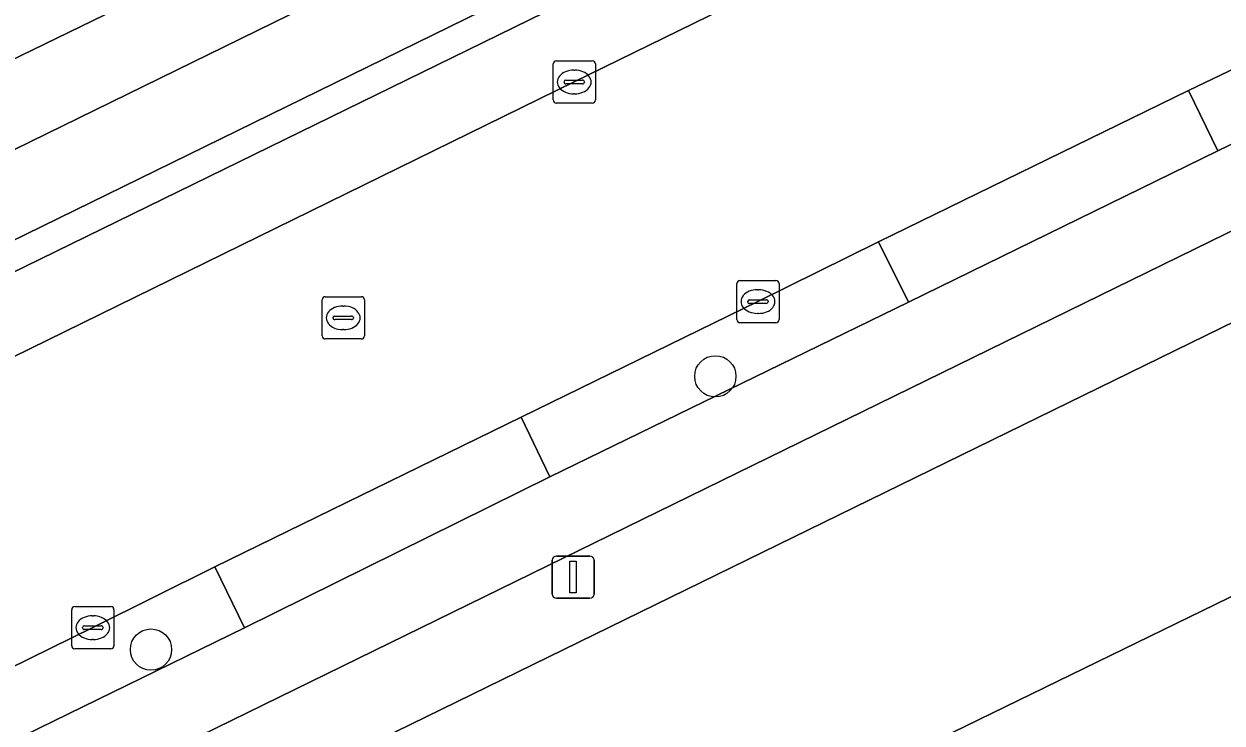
# Model space of a CAD drawing. Extents: x 160455 to 162082, y 388339 to 389736.
# Drawn here: x 160779.09 to 160807.46, y 388835.85 to 388852.41 of the extents above; entities that cross this region are included whole.
import ezdxf

# ---------------------------------------------------------------- set-up
doc = ezdxf.new("R2010")
doc.units = 0
for name, color, linetype in [('IMGEO_Berm_groen', 7, 'Continuous'), ('IMGEO_Boom', 7, 'Continuous'), ('IMGEO_Erf', 7, 'Continuous'), ('IMGEO_Fietspad_gesloten', 7, 'Continuous'), ('IMGEO_Fietspad_open', 7, 'Continuous'), ('IMGEO_Kolk', 7, 'Continuous'), ('IMGEO_Lichtmast', 7, 'Continuous'), ('IMGEO_Pand', 7, 'Continuous'), ('IMGEO_Parkeervlak_open', 7, 'Continuous'), ('IMGEO_Rijbaan_lokaal_gesloten', 7, 'Continuous'), ('IMGEO_Rioolput', 7, 'Continuous'), ('IMGEO_Verkeerseiland_open', 7, 'Continuous'), ('IMGEO_Voetpad_open', 7, 'Continuous')]:
    doc.layers.add(name, color=color, linetype=linetype)

msp = doc.modelspace()

# ---------------------------------------------------------------- linework, layer by layer
at = {"layer": 'IMGEO_Berm_groen'}
msp.add_lwpolyline([(160814.251, 388854.551), (160809.515, 388852.195), (160806.662, 388850.833), (160807.357, 388849.403), (160814.94, 388853.077)], dxfattribs=at)
for points in [[(160800.037, 388845.82), (160799.325, 388847.252), (160796.469, 388845.835), (160790.86, 388843.095), (160791.543, 388841.683)], [(160784.31, 388838.109), (160783.606, 388839.551), (160780.719, 388838.113), (160774.22, 388834.916), (160774.906, 388833.514)]]:
    msp.add_lwpolyline(points, close=True, dxfattribs=at)
at = {"layer": 'IMGEO_Boom'}
for centre in [(160795.46, 388844.064), (160782.097, 388837.593)]:
    msp.add_circle(centre, 0.489, dxfattribs=at)
at = {"layer": 'IMGEO_Erf'}
for points in [[(160755.282, 388840.029), (160778.156, 388851.243), (160781.005, 388852.621)], [(160820.108, 388820.831), (160826.4, 388823.92), (160821.923, 388833.073), (160814.32, 388848.575), (160763.253, 388823.601), (160763.353, 388823.428)], [(160799.832, 388835.019), (160807.926, 388838.972), (160816.305, 388843.064), (160816.478, 388842.742), (160816.37, 388842.689), (160821.325, 388832.529)]]:
    msp.add_lwpolyline(points, dxfattribs=at)
at = {"layer": 'IMGEO_Fietspad_gesloten'}
msp.add_lwpolyline([(160935.958, 388926.245), (160935.472, 388926.041), (160929.623, 388923.115), (160929.542, 388923.081), (160924.149, 388920.448), (160820.314, 388869.678), (160812.524, 388865.895), (160804.151, 388861.828), (160752.018, 388836.29), (160739.38, 388830.051), (160696.889, 388809.242), (160688.114, 388804.953), (160688.97, 388803.215), (160707.492, 388812.318), (160716.69, 388816.833), (160716.639, 388816.936), (160723.758, 388820.418), (160723.804, 388820.325), (160740.999, 388828.766), (160761.388, 388838.743), (160804.958, 388860.084), (160820.353, 388867.581)], dxfattribs=at)
at = {"layer": 'IMGEO_Fietspad_open'}
msp.add_lwpolyline([(160814.94, 388853.077), (160807.357, 388849.403), (160800.037, 388845.82), (160791.543, 388841.683), (160784.31, 388838.109), (160774.906, 388833.514), (160767.644, 388829.959), (160760.974, 388826.661), (160747.35, 388819.997), (160728.479, 388810.767), (160721.36, 388807.285), (160701.311, 388797.443), (160693.649, 388793.713), (160694.449, 388792.087), (160749.247, 388818.903), (160815.775, 388851.461)], dxfattribs=at)
at = {"layer": 'IMGEO_Kolk'}
for p, q in [((160791.618, 388850.608), (160791.618, 388851.46)), ((160791.693, 388851.534), (160792.545, 388851.534)), ((160792.619, 388851.46), (160792.619, 388850.608)), ((160792.106, 388851.314), (160792.131, 388851.314)), ((160791.877, 388851.028), (160791.877, 388851.04)), ((160792.315, 388850.991), (160791.917, 388850.991)), ((160791.92, 388851.077), (160792.318, 388851.077)), ((160792.361, 388851.04), (160792.361, 388851.028)), ((160792.129, 388850.754), (160792.104, 388850.754)), ((160792.545, 388850.534), (160791.693, 388850.534)), ((160795.969, 388845.408), (160795.969, 388846.26)), ((160796.044, 388846.334), (160796.896, 388846.334)), ((160796.457, 388846.114), (160796.482, 388846.114)), ((160796.97, 388846.26), (160796.97, 388845.408)), ((160796.228, 388845.828), (160796.228, 388845.84)), ((160796.666, 388845.791), (160796.268, 388845.791)), ((160796.271, 388845.877), (160796.669, 388845.877)), ((160796.712, 388845.84), (160796.712, 388845.828)), ((160796.48, 388845.554), (160796.455, 388845.554)), ((160796.896, 388845.334), (160796.044, 388845.334)), ((160780.219, 388837.686), (160780.219, 388838.538)), ((160780.294, 388838.612), (160781.146, 388838.612)), ((160781.22, 388838.538), (160781.22, 388837.686)), ((160780.478, 388838.106), (160780.478, 388838.118)), ((160780.521, 388838.155), (160780.919, 388838.155)), ((160780.707, 388838.392), (160780.732, 388838.392)), ((160780.962, 388838.118), (160780.962, 388838.106)), ((160780.916, 388838.069), (160780.518, 388838.069)), ((160780.73, 388837.832), (160780.705, 388837.832)), ((160781.146, 388837.612), (160780.294, 388837.612))]:
    msp.add_line(p, q, dxfattribs=at)
for points in [[(160791.618, 388850.608), (160791.618, 388851.46)], [(160791.693, 388851.534), (160792.545, 388851.534)], [(160792.619, 388851.46), (160792.619, 388850.608)], [(160792.545, 388850.534), (160791.693, 388850.534)], [(160795.969, 388845.408), (160795.969, 388846.26)], [(160796.044, 388846.334), (160796.896, 388846.334)], [(160796.97, 388846.26), (160796.97, 388845.408)], [(160796.896, 388845.334), (160796.044, 388845.334)], [(160780.219, 388837.686), (160780.219, 388838.538)], [(160780.294, 388838.612), (160781.146, 388838.612)], [(160781.22, 388838.538), (160781.22, 388837.686)], [(160781.146, 388837.612), (160780.294, 388837.612)]]:
    msp.add_lwpolyline(points, dxfattribs=at)
for centre, radius, start, end in [((160791.695, 388851.458), 0.0765, 91.552, 178.448), ((160791.695, 388851.458), 0.0765, 91.552, 178.448), ((160792.543, 388851.458), 0.0765, 1.552, 88.448), ((160792.543, 388851.458), 0.0765, 1.552, 88.448), ((160791.917, 388851.037), 0.0403, 85.8775, 175.7526), ((160791.914, 388851.027), 0.0366, 178.938, 274.7102), ((160792.318, 388851.034), 0.043, 264.8664, 352.4533), ((160792.322, 388851.039), 0.0386, 1.7309, 96.639), ((160791.695, 388850.61), 0.0765, 181.552, 268.448), ((160791.695, 388850.61), 0.0765, 181.552, 268.448), ((160792.543, 388850.61), 0.0765, 271.552, 358.448), ((160792.543, 388850.61), 0.0765, 271.552, 358.448), ((160796.046, 388846.258), 0.0765, 91.552, 178.448), ((160796.046, 388846.258), 0.0765, 91.552, 178.448), ((160796.894, 388846.258), 0.0765, 1.552, 88.448), ((160796.894, 388846.258), 0.0765, 1.552, 88.448), ((160796.268, 388845.837), 0.0403, 85.8775, 175.7526), ((160796.265, 388845.827), 0.0366, 178.938, 274.7102), ((160796.669, 388845.834), 0.043, 264.8664, 352.4533), ((160796.673, 388845.839), 0.0386, 1.7309, 96.639), ((160796.046, 388845.41), 0.0765, 181.552, 268.448), ((160796.046, 388845.41), 0.0765, 181.552, 268.448), ((160796.894, 388845.41), 0.0765, 271.552, 358.448), ((160796.894, 388845.41), 0.0765, 271.552, 358.448), ((160780.296, 388838.536), 0.0765, 91.552, 178.448), ((160780.296, 388838.536), 0.0765, 91.552, 178.448), ((160781.144, 388838.536), 0.0765, 1.552, 88.448), ((160781.144, 388838.536), 0.0765, 1.552, 88.448), ((160780.518, 388838.115), 0.0403, 85.8775, 175.7526), ((160780.923, 388838.117), 0.0386, 1.7309, 96.639), ((160780.515, 388838.105), 0.0366, 178.938, 274.7102), ((160780.919, 388838.112), 0.043, 264.8664, 352.4533), ((160780.296, 388837.688), 0.0765, 181.552, 268.448), ((160780.296, 388837.688), 0.0765, 181.552, 268.448), ((160781.144, 388837.688), 0.0765, 271.552, 358.448), ((160781.144, 388837.688), 0.0765, 271.552, 358.448)]:
    msp.add_arc(centre, radius, start, end, dxfattribs=at)
for centre, major_axis, ratio, start_param, end_param in [((160792.105, 388851.034), (-0.387, 0.002), 0.722429, 4.712389, 7.853982), ((160792.13, 388851.034), (-0.39, 0.002), 0.717154, 1.570796, 4.712389), ((160796.456, 388845.834), (-0.387, 0.002), 0.722429, 4.712389, 7.853982), ((160796.481, 388845.834), (-0.39, 0.002), 0.717154, 1.570796, 4.712389), ((160780.706, 388838.112), (-0.387, 0.002), 0.722429, 4.712389, 7.853982), ((160780.731, 388838.112), (-0.39, 0.002), 0.717154, 1.570796, 4.712389)]:
    msp.add_ellipse(centre, major_axis=major_axis, ratio=ratio, start_param=start_param, end_param=end_param, dxfattribs=at)
at = {"layer": 'IMGEO_Lichtmast'}
for p, q in [((160791.598, 388838.909), (160791.598, 388839.709)), ((160791.598, 388839.709), (160791.598, 388838.909)), ((160791.698, 388839.809), (160792.488, 388839.809)), ((160792.488, 388839.809), (160791.698, 388839.809)), ((160792.588, 388839.709), (160792.588, 388838.909)), ((160792.588, 388838.909), (160792.588, 388839.709)), ((160792.488, 388838.809), (160791.698, 388838.809)), ((160791.698, 388838.809), (160792.488, 388838.809))]:
    msp.add_line(p, q, dxfattribs=at)
msp.add_lwpolyline([(160792.018, 388839.684), (160792.168, 388839.684), (160792.168, 388838.934), (160792.018, 388838.934), (160792.018, 388839.684)], dxfattribs=at)
for centre, start, end in [((160791.698, 388839.709), 90, 180), ((160791.698, 388839.709), 90, 180), ((160792.488, 388839.709), 0, 90), ((160792.488, 388839.709), 360, 90), ((160791.698, 388838.909), 180, 270), ((160791.698, 388838.909), 180, 270), ((160792.488, 388838.909), 270, 0), ((160792.488, 388838.909), 270, 0)]:
    msp.add_arc(centre, 0.1, start, end, dxfattribs=at)
at = {"layer": 'IMGEO_Pand'}
msp.add_lwpolyline([(160807.926, 388838.972), (160799.832, 388835.019), (160804.945, 388824.528), (160806.337, 388821.673), (160814.416, 388825.619), (160813.027, 388828.476)], close=True, dxfattribs=at)
at = {"layer": 'IMGEO_Parkeervlak_open'}
for points in [[(160805.502, 388859.58), (160761.409, 388838.006)], [(160759.446, 388835.039), (160765.876, 388838.21), (160777.148, 388843.694), (160792.12, 388851.034), (160804.857, 388857.276), (160809.001, 388859.296)]]:
    msp.add_lwpolyline(points, dxfattribs=at)
at = {"layer": 'IMGEO_Rijbaan_lokaal_gesloten'}
for points in [[(160809.001, 388859.296), (160804.857, 388857.276), (160792.12, 388851.034), (160777.148, 388843.694), (160765.876, 388838.21), (160759.446, 388835.039)], [(160774.22, 388834.916), (160780.719, 388838.113), (160783.606, 388839.551), (160790.86, 388843.095), (160796.469, 388845.835), (160799.325, 388847.252), (160806.662, 388850.833), (160809.515, 388852.195)]]:
    msp.add_lwpolyline(points, dxfattribs=at)
at = {"layer": 'IMGEO_Rioolput'}
for p, q in [((160786.148, 388845.023), (160786.148, 388845.875)), ((160786.223, 388845.949), (160787.075, 388845.949)), ((160787.149, 388845.875), (160787.149, 388845.023)), ((160786.45, 388845.492), (160786.848, 388845.492)), ((160786.636, 388845.729), (160786.661, 388845.729)), ((160786.407, 388845.443), (160786.407, 388845.455)), ((160786.845, 388845.406), (160786.447, 388845.406)), ((160786.891, 388845.455), (160786.891, 388845.443)), ((160787.075, 388844.949), (160786.223, 388844.949)), ((160786.659, 388845.169), (160786.634, 388845.169))]:
    msp.add_line(p, q, dxfattribs=at)
for points in [[(160786.148, 388845.023), (160786.148, 388845.875)], [(160786.223, 388845.949), (160787.075, 388845.949)], [(160787.149, 388845.875), (160787.149, 388845.023)], [(160787.075, 388844.949), (160786.223, 388844.949)]]:
    msp.add_lwpolyline(points, dxfattribs=at)
for centre, radius, start, end in [((160786.225, 388845.873), 0.0765, 91.552, 178.448), ((160786.225, 388845.873), 0.0765, 91.552, 178.448), ((160787.073, 388845.873), 0.0765, 1.552, 88.448), ((160787.073, 388845.873), 0.0765, 1.552, 88.448), ((160786.447, 388845.452), 0.0403, 85.8775, 175.7526), ((160786.852, 388845.454), 0.0386, 1.7309, 96.639), ((160786.444, 388845.442), 0.0366, 178.938, 274.7102), ((160786.848, 388845.449), 0.043, 264.8664, 352.4533), ((160786.225, 388845.025), 0.0765, 181.552, 268.448), ((160786.225, 388845.025), 0.0765, 181.552, 268.448), ((160787.073, 388845.025), 0.0765, 271.552, 358.448), ((160787.073, 388845.025), 0.0765, 271.552, 358.448)]:
    msp.add_arc(centre, radius, start, end, dxfattribs=at)
for centre, major_axis, ratio, start_param, end_param in [((160786.635, 388845.449), (-0.387, 0.002), 0.722429, 4.712389, 7.853982), ((160786.66, 388845.449), (-0.39, 0.002), 0.717154, 1.570796, 4.712389)]:
    msp.add_ellipse(centre, major_axis=major_axis, ratio=ratio, start_param=start_param, end_param=end_param, dxfattribs=at)
at = {"layer": 'IMGEO_Verkeerseiland_open'}
for points in [[(160902.415, 388905.053), (160903.765, 388905.697), (160903.541, 388906.153), (160910.727, 388909.682), (160909.887, 388911.468), (160820.353, 388867.581), (160804.958, 388860.084), (160761.388, 388838.743), (160740.999, 388828.766), (160723.804, 388820.325), (160724.107, 388819.706), (160738.585, 388826.804), (160740.267, 388827.638)], [(160761.409, 388838.006), (160805.502, 388859.58)]]:
    msp.add_lwpolyline(points, dxfattribs=at)
for points in [[(160806.662, 388850.833), (160799.325, 388847.252), (160800.037, 388845.82), (160807.357, 388849.403)], [(160783.606, 388839.551), (160784.31, 388838.109), (160791.543, 388841.683), (160790.86, 388843.095)]]:
    msp.add_lwpolyline(points, close=True, dxfattribs=at)
at = {"layer": 'IMGEO_Voetpad_open'}
for points in [[(160752.018, 388836.29), (160804.151, 388861.828), (160812.524, 388865.895), (160811.654, 388867.688), (160809.025, 388866.383), (160808.765, 388866.339), (160802.655, 388863.332), (160800.8, 388862.421), (160794.684, 388859.431), (160792.99, 388858.505), (160782.642, 388853.456), (160781.005, 388852.621), (160778.156, 388851.243), (160755.282, 388840.029), (160755.104, 388839.929), (160749.832, 388837.359)], [(160815.775, 388851.461), (160749.247, 388818.903), (160694.449, 388792.087), (160695.296, 388790.366), (160699.413, 388792.355), (160704.759, 388794.962), (160713.096, 388799.04), (160722.48, 388803.659), (160730.637, 388807.658), (160740.102, 388812.273), (160748.547, 388816.384), (160748.7, 388816.472), (160753.839, 388819.002), (160757.844, 388820.96), (160763.253, 388823.601), (160814.32, 388848.575)]]:
    msp.add_lwpolyline(points, dxfattribs=at)

doc.saveas('drawing.dxf')
